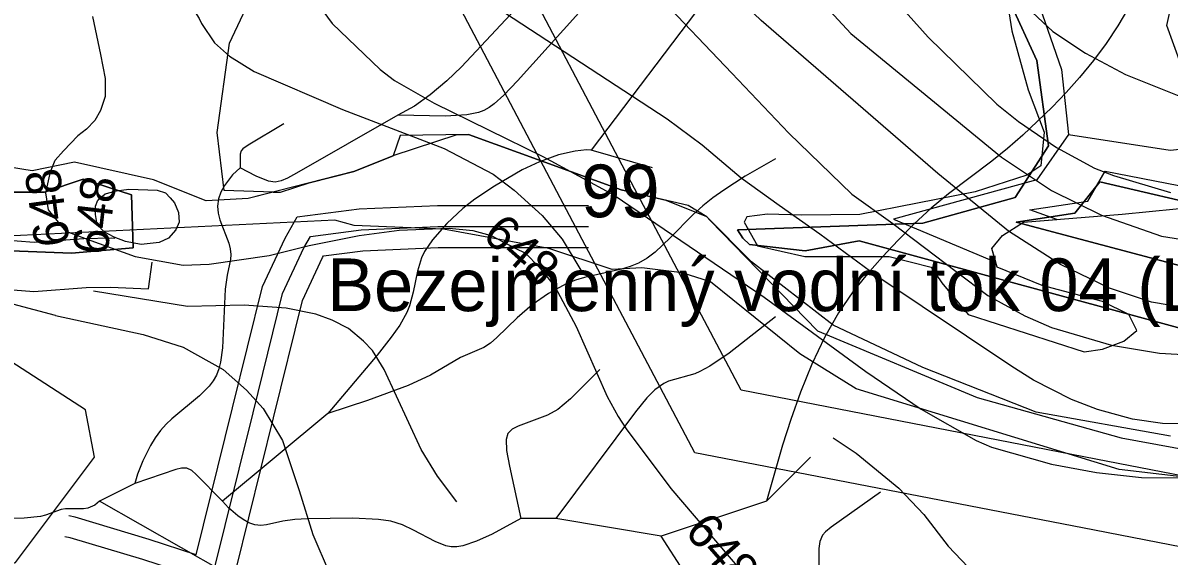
# Model space of a CAD drawing. Extents: x -709584 to -702006, y -1161789 to -1157496.
# Drawn here: x -706788.8 to -706462.3, y -1160797.7 to -1160645.8 of the extents above; entities that cross this region are included whole.
import ezdxf

# ---------------------------------------------------------------- set-up
doc = ezdxf.new("R2010")
doc.units = 0
for name, color, linetype in [('102_obvod PÚ', 7, 'Continuous'), ('120_vrstevnice hlavní', 7, 'Continuous'), ('121_vrstevnice hlavní_popis', 7, 'Continuous'), ('122_vrstevnice základní', 7, 'Continuous'), ('124_vrstevnice doplňková', 7, 'Continuous'), ('408_BPEJ_linie', 7, 'Continuous'), ('409_BPEJ_popis', 7, 'Continuous'), ('411_akumulovaný odtok', 7, 'Continuous'), ('419_LPIS PB', 7, 'Continuous'), ('501_vodní tok', 7, 'Continuous'), ('502_vodní tok_popis', 7, 'Continuous'), ('735_OP sítí TI', 7, 'Continuous')]:
    doc.layers.add(name, color=color, linetype=linetype)

msp = doc.modelspace()

# ---------------------------------------------------------------- linework, layer by layer
at = {"layer": '102_obvod PÚ'}
for points in [[(-706585.3, -1160704.67), (-706532.43, -1160702.83), (-706506.18, -1160695.47), (-706496.69, -1160680.82), (-706499.95, -1160656.47), (-706507.52, -1160640.12), (-706505.26, -1160631.63), (-706496.76, -1160627.81), (-706561.66, -1160569.9), (-706557.83, -1160568.62), (-706524.29, -1160557.94), (-706515.44, -1160556.31), (-706505.04, -1160555.18), (-706516.16, -1160583.86), (-706537.25, -1160587.47), (-706483.95, -1160634.67), (-706437.33, -1160628.53)], [(-706437.33, -1160628.53), (-706483.95, -1160634.67), (-706537.25, -1160587.47), (-706516.16, -1160583.86), (-706505.04, -1160555.18), (-706515.44, -1160556.31), (-706524.29, -1160557.94), (-706557.83, -1160568.62), (-706561.66, -1160569.9), (-706496.76, -1160627.81), (-706505.26, -1160631.63), (-706507.52, -1160640.12), (-706499.95, -1160656.47), (-706496.69, -1160680.82), (-706506.18, -1160695.47), (-706532.43, -1160702.83), (-706585.3, -1160704.67)], [(-706829.62, -1160690.13), (-706806.12, -1160692.53), (-706791.96, -1160694.02), (-706782.69, -1160693.95), (-706771.68, -1160690.28), (-706757.95, -1160694.78), (-706757.43, -1160709.8), (-706774.98, -1160711.36), (-706807.16, -1160710.1), (-706828.15, -1160709), (-706829.62, -1160690.13)], [(-706829.62, -1160690.13), (-706828.15, -1160709), (-706807.16, -1160710.1), (-706774.98, -1160711.36), (-706757.43, -1160709.8), (-706757.95, -1160694.78), (-706771.68, -1160690.28), (-706782.69, -1160693.95), (-706791.96, -1160694.02), (-706806.12, -1160692.53), (-706829.62, -1160690.13)], [(-706447.05, -1160699.18), (-706482.01, -1160691.05), (-706489.16, -1160699.96), (-706505.86, -1160702.51), (-706452.64, -1160716.67)], [(-706452.64, -1160716.67), (-706505.86, -1160702.51), (-706489.16, -1160699.96), (-706482.01, -1160691.05), (-706447.05, -1160699.18)], [(-706455.75, -1160733.65), (-706550.59, -1160707.82), (-706565.95, -1160710.65), (-706581.87, -1160708.88), (-706583.78, -1160707.11), (-706585.3, -1160704.67)], [(-706585.3, -1160704.67), (-706583.78, -1160707.11), (-706581.87, -1160708.88), (-706565.95, -1160710.65), (-706550.59, -1160707.82), (-706455.75, -1160733.65)]]:
    msp.add_lwpolyline(points, dxfattribs=at)
at = {"layer": '120_vrstevnice hlavní'}
for points in [[(-706630.31, -1160382.81), (-706631.76, -1160387.26), (-706633.79, -1160405.11), (-706633.93, -1160410.81), (-706632.93, -1160422.21), (-706626.95, -1160450.71), (-706619.82, -1160479.21), (-706609.56, -1160502.01), (-706581.06, -1160576.11), (-706575.65, -1160587.5), (-706562.11, -1160610.3), (-706540.74, -1160638.8), (-706530.91, -1160649.77), (-706511.38, -1160668.87), (-706505.26, -1160673.86), (-706494.43, -1160681.27), (-706483.6, -1160687.11), (-706478.18, -1160689.25), (-706461.94, -1160694.09)], [(-706711.59, -1160631.11), (-706700.76, -1160645.93), (-706687.08, -1160659.04), (-706682.95, -1160662.17), (-706671.69, -1160668.58), (-706640.77, -1160683.83), (-706620.39, -1160694.8), (-706577.64, -1160723.87), (-706548.72, -1160745.1), (-706532.9, -1160755.79), (-706517.23, -1160764.77), (-706512.95, -1160766.62), (-706495.85, -1160771.46), (-706483.03, -1160773.89), (-706470.2, -1160775.31), (-706434.29, -1160775.6)]]:
    msp.add_lwpolyline(points, dxfattribs=at)
at = {"layer": '122_vrstevnice základní'}
for points in [[(-706614.66, -1160373.88), (-706618.97, -1160384.31), (-706620.68, -1160390.58), (-706621.96, -1160399.98), (-706622.39, -1160409.39), (-706621.1, -1160425.06), (-706617.11, -1160443.87), (-706610.99, -1160462.68), (-706602.72, -1160481.49), (-706596.59, -1160490.89), (-706576.65, -1160513.98), (-706572.66, -1160523.38), (-706566.39, -1160554.73), (-706558.26, -1160573.54), (-706543.44, -1160595.48), (-706522.93, -1160618.85), (-706509.96, -1160634.53), (-706495.42, -1160648.21), (-706486.16, -1160654.33), (-706474.76, -1160660.46), (-706457.66, -1160667.3)], [(-706644.01, -1160391.88), (-706645.76, -1160396.42), (-706646.9, -1160401.98), (-706648.75, -1160417.65), (-706648.18, -1160430.19), (-706645.76, -1160449), (-706639.91, -1160477.21), (-706630.51, -1160508.56), (-706626.23, -1160524.24), (-706623.95, -1160536.78), (-706620.25, -1160552.45), (-706617.09, -1160561.42), (-706613.69, -1160568.12), (-706605, -1160583.8), (-706592.89, -1160602.61), (-706574.51, -1160625.41), (-706552.99, -1160648.78), (-706510.1, -1160683.97), (-706495.85, -1160693.52), (-706481.6, -1160700.5), (-706464.5, -1160706.49), (-706453.1, -1160708.34)], [(-706453.39, -1160727.72), (-706467.35, -1160725.3), (-706479.32, -1160721.31), (-706493.29, -1160714.61), (-706508.11, -1160705.06), (-706528.2, -1160688.68), (-706578.5, -1160645.07), (-706608.71, -1160616.15), (-706617.68, -1160606.17), (-706624.67, -1160596.62), (-706635.21, -1160576.11), (-706641.77, -1160557.87), (-706643.6, -1160551.76), (-706644.9, -1160544.19), (-706646.18, -1160525.95), (-706649.75, -1160500.87), (-706656.3, -1160478.07), (-706659.01, -1160464.39), (-706662.14, -1160441.59), (-706663.28, -1160427.91), (-706663.28, -1160421.07), (-706662.43, -1160411.95), (-706661.15, -1160405.54)], [(-706608.28, -1160637.52), (-706586.87, -1160660.09), (-706570.66, -1160677.13), (-706552.71, -1160694.52), (-706541.02, -1160702.93), (-706513.95, -1160723.44), (-706503.38, -1160729.2), (-706495.85, -1160732.56), (-706478.75, -1160737.55), (-706465.07, -1160739.83), (-706443.41, -1160741.11)], [(-706452.25, -1160760.06), (-706464.22, -1160759.92), (-706472.77, -1160758.64), (-706482.69, -1160755.91), (-706490.15, -1160753.08), (-706500.92, -1160747.51), (-706507.11, -1160743.68), (-706545.58, -1160717.89), (-706561.83, -1160705.92), (-706573.37, -1160697.79), (-706584.2, -1160689.96), (-706595.31, -1160680.55), (-706605.29, -1160673.14), (-706656.58, -1160639.66)], [(-706768.98, -1160643.9), (-706766.73, -1160654.76), (-706765.45, -1160661.6), (-706765.45, -1160666.73), (-706766.73, -1160670.72), (-706768.38, -1160673.53), (-706770.72, -1160675.99), (-706773.22, -1160677.94)], [(-706776.61, -1160705.09), (-706781.54, -1160699.03), (-706782.29, -1160694.13), (-706781.02, -1160688.16), (-706779.69, -1160684.83), (-706777.25, -1160682.16), (-706773.22, -1160677.94)], [(-706779.61, -1160729.12), (-706812.87, -1160720.27), (-706822.42, -1160718.39), (-706829.08, -1160716.22), (-706848.17, -1160711.45), (-706853.38, -1160709.57), (-706868.42, -1160706.24), (-706876.23, -1160703.64), (-706895.76, -1160694.67), (-706898.94, -1160691.78), (-706899.52, -1160690.48), (-706903.86, -1160682.09)], [(-706768.16, -1160700.36), (-706768.14, -1160697.97), (-706767.49, -1160696.24), (-706765.4, -1160694.44), (-706762.19, -1160693.59), (-706758.64, -1160693.11), (-706750.63, -1160693.38), (-706748.23, -1160694.21), (-706746.93, -1160695.6), (-706745.64, -1160696.97), (-706744.52, -1160699.74), (-706744.36, -1160702.5), (-706745.25, -1160704.74), (-706747.35, -1160707.06), (-706750.06, -1160708.34), (-706755.19, -1160708.91), (-706759.6, -1160708), (-706762.89, -1160706.77), (-706765.68, -1160705.25), (-706767.73, -1160703.21), (-706768.16, -1160700.36)], [(-706776.61, -1160705.09), (-706770.58, -1160707.34), (-706756.9, -1160712.33), (-706743.22, -1160714.75), (-706735.81, -1160714.47), (-706718.71, -1160712.04), (-706707.31, -1160709.19), (-706693.06, -1160706.34), (-706681.66, -1160704.78), (-706667.41, -1160704.21), (-706660.7, -1160704.87), (-706655.45, -1160706.34), (-706648.6, -1160709.91), (-706645.71, -1160711.4), (-706641.77, -1160715.32), (-706637.35, -1160720.88), (-706631.22, -1160732.28), (-706622.39, -1160752.23), (-706619.25, -1160757.93), (-706617.01, -1160761.43), (-706604.29, -1160778.45), (-706584.34, -1160801.82)], [(-706779.61, -1160729.12), (-706754.62, -1160734.56), (-706743.22, -1160738.12), (-706731.82, -1160744.53), (-706725.12, -1160750.38), (-706720.42, -1160755.65), (-706714.86, -1160764.77), (-706710.16, -1160779.02), (-706706.26, -1160791.53), (-706701.6, -1160802.31), (-706696.91, -1160810.51)]]:
    msp.add_lwpolyline(points, dxfattribs=at)
for points in [[(-706773.22, -1160677.94), (-706773.22, -1160677.94)], [(-706776.61, -1160705.09), (-706776.61, -1160705.09)], [(-706779.61, -1160729.12), (-706779.61, -1160729.12)]]:
    msp.add_open_spline(points, degree=1, dxfattribs=at)
at = {"layer": '124_vrstevnice doplňková'}
for points in [[(-706760.55, -1160576.33), (-706755.47, -1160587.45), (-706752.53, -1160595.61), (-706743.51, -1160633.81), (-706740.81, -1160641.03), (-706738.68, -1160644.45), (-706737.98, -1160645.94), (-706734.25, -1160651.4), (-706729.97, -1160655.19), (-706722.99, -1160659.61), (-706697.77, -1160670.44), (-706668.84, -1160681.55), (-706654.88, -1160688.82), (-706648.89, -1160693.38), (-706640.91, -1160700.65), (-706635.21, -1160707.34), (-706629.94, -1160716.18)], [(-706665.24, -1160782.25), (-706670.69, -1160774.88), (-706675.39, -1160767.33), (-706685.94, -1160744.53), (-706689.27, -1160739.11), (-706691.78, -1160736.41), (-706696.13, -1160732.84), (-706700.76, -1160730.43), (-706705.42, -1160728.7), (-706713.87, -1160727.01), (-706725.84, -1160726.15), (-706741.94, -1160726.58), (-706768.73, -1160722.16)], [(-706558.01, -1160764.02), (-706551.42, -1160768.33), (-706539.31, -1160778.3), (-706532.19, -1160785.86), (-706525.21, -1160794.83), (-706517.65, -1160802.81), (-706505.97, -1160811.08), (-706486.45, -1160822.05), (-706472.48, -1160827.32), (-706461.67, -1160830.53), (-706453.13, -1160833.79), (-706449.11, -1160836.3), (-706442.42, -1160840.72), (-706436.19, -1160847.18), (-706433.82, -1160851.92), (-706434.25, -1160859.11)]]:
    msp.add_lwpolyline(points, dxfattribs=at)
at = {"layer": '408_BPEJ_linie'}
for points in [[(-706717.57, -1160693.93), (-706731.5, -1160693.5), (-706733.5, -1160677), (-706730, -1160651.5), (-706723, -1160636.5), (-706703, -1160622.5), (-706695, -1160619), (-706641, -1160600), (-706615, -1160578), (-706608, -1160564), (-706604.5, -1160538.5)], [(-706558.5, -1160562), (-706545, -1160573), (-706527, -1160591.5), (-706507, -1160618.5), (-706493, -1160659), (-706491, -1160677.5)], [(-706491, -1160677.5), (-706462, -1160682), (-706443, -1160680), (-706453, -1160674), (-706463, -1160646.5), (-706461, -1160637.5), (-706453, -1160628.5), (-706433.5, -1160624.5), (-706439.69, -1160613.29), (-706435.29, -1160608.89), (-706413.5, -1160605), (-706397.54, -1160606.16), (-706392.81, -1160609.12), (-706391.81, -1160615.17), (-706399.5, -1160626), (-706399.45, -1160626.33), (-706402.57, -1160629.46), (-706404.07, -1160642.26), (-706402.93, -1160648.9)], [(-706717.57, -1160693.93), (-706724.65, -1160695.74), (-706736.66, -1160696.49), (-706751.67, -1160690.47), (-706774.16, -1160685.39), (-706786.24, -1160687.92), (-706827.47, -1160681.24), (-706839.6, -1160683.9), (-706873.49, -1160674.84), (-706924.04, -1160665.3), (-706933.22, -1160663.15), (-706939, -1160664), (-706929.5, -1160672.5)], [(-706362, -1160776.5), (-706412.5, -1160780.5), (-706476.5, -1160773), (-706551.5, -1160750), (-706567.5, -1160740), (-706593, -1160719.5), (-706601, -1160717), (-706612.5, -1160715.5), (-706621, -1160716), (-706639, -1160710), (-706669, -1160704.5), (-706694.5, -1160703.5), (-706700, -1160702), (-706813, -1160707.5), (-706861.5, -1160702), (-706917.5, -1160680.5), (-706929.5, -1160672.5)], [(-706717.57, -1160693.93), (-706715.5, -1160694), (-706707.25, -1160691.3), (-706694.61, -1160688.08), (-706683.39, -1160683.59), (-706683.36, -1160683.49), (-706665.18, -1160677.55), (-706661.9, -1160677.5), (-706618.4, -1160693.3), (-706605.66, -1160696.27), (-706594.11, -1160700.95), (-706594.01, -1160701.01), (-706593.01, -1160702.02), (-706562.5, -1160733.5), (-706517, -1160752.5), (-706476, -1160764), (-706446, -1160769.5), (-706320.56, -1160767.16), (-706362, -1160776.5)], [(-706491, -1160677.5), (-706500, -1160690.5), (-706540.82, -1160701.7), (-706511.68, -1160713.91), (-706512.78, -1160710.05), (-706509.78, -1160706.29), (-706503.77, -1160702.52), (-706494.33, -1160701.76), (-706502, -1160699), (-706485.5, -1160696.5), (-706480.5, -1160688), (-706442, -1160695.5)], [(-706812, -1160729.5), (-706839, -1160720), (-706863.5, -1160715.5), (-706874, -1160725.5), (-706880.5, -1160743.5), (-706892.5, -1160764), (-706929, -1160751), (-706939.5, -1160750.5), (-706928.5, -1160796.5), (-706913, -1160832), (-706814, -1160808.5), (-706791, -1160799.5), (-706768.5, -1160769.5), (-706771, -1160756), (-706812, -1160729.5)]]:
    msp.add_lwpolyline(points, dxfattribs=at)
at = {"layer": '411_akumulovaný odtok'}
for p, q in [((-706609.49, -1160687), (-706626.99, -1160682)), ((-706701.99, -1160757), (-706731.99, -1160782)), ((-706564.49, -1160769.5), (-706576.99, -1160782)), ((-706756.99, -1160777), (-706766.99, -1160782)), ((-706731.99, -1160802), (-706766.99, -1160782)), ((-706576.99, -1160782), (-706606.99, -1160792)), ((-706636.99, -1160787), (-706646.99, -1160787)), ((-706606.99, -1160792), (-706636.99, -1160787))]:
    msp.add_line(p, q, dxfattribs=at)
for points in [[(-706499.49, -1160574.5), (-706500.03, -1160574.93), (-706503.04, -1160578.55), (-706514.46, -1160593.83), (-706516.83, -1160596.4), (-706519.25, -1160598.36), (-706521.84, -1160599.64), (-706524.61, -1160600.45), (-706530.65, -1160601.42), (-706543.44, -1160602.93), (-706546.62, -1160603.57), (-706552.89, -1160605.49), (-706559.01, -1160608.01), (-706564.96, -1160610.93), (-706570.68, -1160614.23), (-706573.41, -1160616.05), (-706576.02, -1160618.04), (-706578.63, -1160620.35), (-706581.1, -1160622.83), (-706588.01, -1160630.86), (-706594.59, -1160639.3), (-706626.99, -1160682)], [(-706594.49, -1160592), (-706595.57, -1160591.96), (-706596.71, -1160592.2), (-706598.12, -1160592.66), (-706600.2, -1160593.63), (-706602.47, -1160594.97), (-706604.84, -1160596.62), (-706609.48, -1160600.43), (-706615.02, -1160605.94), (-706663.9, -1160658.3), (-706668.07, -1160662.28), (-706672.83, -1160666.28), (-706677.3, -1160669.43), (-706681.99, -1160672)], [(-706609.49, -1160619.5), (-706647.93, -1160662.24), (-706651.85, -1160666.34), (-706654.59, -1160668.79), (-706656.04, -1160669.83), (-706657.57, -1160670.7), (-706659.09, -1160671.29), (-706662.35, -1160671.99), (-706668.49, -1160672.32), (-706681.99, -1160672)], [(-706473.91, -1160641.44), (-706476.88, -1160646.56), (-706480.23, -1160651.58), (-706483.89, -1160656.5), (-706487.81, -1160661.29), (-706491.63, -1160665.57), (-706495.62, -1160669.74), (-706504, -1160677.72), (-706508.36, -1160681.51), (-706512.85, -1160685.13), (-706525.16, -1160694.41), (-706530.13, -1160698.58), (-706534.91, -1160703), (-706539.54, -1160707.61), (-706544, -1160712.38), (-706548.3, -1160717.31), (-706552.41, -1160722.41), (-706556.52, -1160728.39), (-706560.53, -1160735.41), (-706564.13, -1160743.02), (-706567.33, -1160750.95), (-706570.12, -1160758.78), (-706572.47, -1160766.09), (-706576.99, -1160782)], [(-706681.99, -1160672), (-706710.86, -1160688.6), (-706713.49, -1160689.99), (-706715.24, -1160690.73), (-706717.01, -1160691.11), (-706718.91, -1160690.87), (-706722.43, -1160689.44), (-706726.99, -1160687)], [(-706714.49, -1160674.5), (-706724.72, -1160680.6), (-706726.24, -1160681.66), (-706726.68, -1160682.18), (-706726.99, -1160683.16), (-706726.99, -1160687)], [(-706626.99, -1160682), (-706628.27, -1160681.96), (-706631.55, -1160682.26), (-706636.26, -1160683.32), (-706641.68, -1160685.29), (-706646.65, -1160687.63), (-706654.48, -1160692.24), (-706660.08, -1160695.96), (-706663.49, -1160698.64), (-706668.08, -1160702.94), (-706672.18, -1160707.57), (-706674.42, -1160710.89), (-706675.3, -1160712.65), (-706676.48, -1160716.46), (-706677.64, -1160722.45), (-706678.68, -1160726.35), (-706679.47, -1160728.24), (-706681.51, -1160731.85), (-706683.93, -1160735.32), (-706687.95, -1160740.44), (-706701.99, -1160757)], [(-706726.99, -1160687), (-706729.1, -1160689.03), (-706731.44, -1160692.08), (-706732.44, -1160693.94), (-706733.13, -1160695.92), (-706733.38, -1160697.95), (-706733.23, -1160699.97), (-706732.78, -1160701.88), (-706730.19, -1160708.51), (-706729.8, -1160710.14), (-706729.65, -1160711.77), (-706729.75, -1160713.2), (-706730.68, -1160717.65), (-706731.23, -1160721.57), (-706731.99, -1160738.36), (-706732.53, -1160742.39), (-706733.01, -1160744.3), (-706733.71, -1160746.1), (-706734.66, -1160747.71), (-706735.82, -1160749.21), (-706738.58, -1160752.01), (-706746.42, -1160758.57), (-706748.02, -1160760.08), (-706749.65, -1160761.9), (-706751.21, -1160763.98), (-706752.54, -1160766.13), (-706754.69, -1160770.54), (-706756.16, -1160774.34), (-706756.99, -1160777)], [(-706574.49, -1160684.5), (-706583.13, -1160689.45), (-706589.21, -1160693.4), (-706592.26, -1160695.58), (-706595.14, -1160697.84), (-706597.94, -1160700.32), (-706604.44, -1160707.03), (-706608.72, -1160711.05), (-706611, -1160712.78), (-706613.43, -1160714.2), (-706615.81, -1160715.18), (-706618.32, -1160715.94), (-706628.82, -1160718.29), (-706631.41, -1160719.08), (-706634.05, -1160720.14), (-706639.1, -1160722.83), (-706643.81, -1160726.09), (-706648.07, -1160729.79), (-706653.79, -1160735.41), (-706655.66, -1160736.98), (-706657.56, -1160738.23), (-706664.22, -1160741.11), (-706672.72, -1160746.08), (-706679.14, -1160749.02), (-706690.69, -1160753.29), (-706701.99, -1160757)], [(-706574.49, -1160729.5), (-706587.69, -1160739.84), (-706593.17, -1160743.6), (-706596, -1160745.12), (-706597.46, -1160745.73), (-706604.91, -1160747.85), (-706606.27, -1160748.47), (-706608.81, -1160750.29), (-706611.1, -1160752.61), (-706614.31, -1160756.53), (-706636.99, -1160787)], [(-706624.49, -1160744.5), (-706632.82, -1160752.9), (-706636.41, -1160755.88), (-706639.38, -1160757.49), (-706647.71, -1160760.61), (-706649.44, -1160761.55), (-706650.69, -1160762.78), (-706651.19, -1160764.49), (-706651.05, -1160767.58), (-706650.21, -1160772.08), (-706646.99, -1160787)], [(-706731.99, -1160782), (-706739.46, -1160774.4), (-706740.75, -1160773.29), (-706742.12, -1160772.59), (-706743.66, -1160772.61), (-706745.3, -1160773.02), (-706756.99, -1160777)], [(-706766.99, -1160782), (-706768.33, -1160783.17), (-706770.33, -1160784), (-706771.54, -1160784.18), (-706776.74, -1160784.18), (-706777.92, -1160784.41), (-706782.42, -1160786.03), (-706783.86, -1160786.37), (-706788.47, -1160786.88), (-706796.53, -1160787.05), (-706841.99, -1160787)], [(-706646.99, -1160787), (-706655.21, -1160791.4), (-706659.6, -1160793.44), (-706663.56, -1160794.78), (-706665.2, -1160795.02), (-706666.81, -1160795), (-706668.35, -1160794.7), (-706671.41, -1160793.51), (-706677.53, -1160790.26), (-706680.69, -1160788.78), (-706684.04, -1160787.76), (-706687.58, -1160787.23), (-706694.88, -1160786.89), (-706707.77, -1160787.04), (-706711.36, -1160787.26), (-706714.82, -1160787.68), (-706719.45, -1160788.8), (-706721.07, -1160788.96), (-706722.76, -1160788.78), (-706724.45, -1160788.19), (-706726.11, -1160787.28), (-706727.66, -1160786.17), (-706730.24, -1160783.88), (-706731.99, -1160782)], [(-706544.49, -1160779.5), (-706558.57, -1160789.46), (-706560.19, -1160790.78), (-706561.08, -1160791.75), (-706561.85, -1160793.51), (-706562.08, -1160795.53), (-706561.99, -1160807)], [(-706561.99, -1160807), (-706582.85, -1160811.25), (-706585.94, -1160811.46), (-706586.94, -1160811.39), (-706588.83, -1160810.95), (-706591.58, -1160809.85), (-706594.23, -1160808.45), (-706595.89, -1160807.34), (-706597.4, -1160806.01), (-706598.76, -1160804.43), (-706600.61, -1160801.86), (-706606.99, -1160792)]]:
    msp.add_lwpolyline(points, dxfattribs=at)
at = {"layer": '419_LPIS PB'}
for points in [[(-706508, -1160642.6), (-706507.1, -1160648), (-706502.42, -1160664.86), (-706497.92, -1160676.91), (-706498.9, -1160686.5), (-706502.8, -1160689.1), (-706517.6, -1160693.9), (-706550.4, -1160700.3), (-706566.9, -1160700.5), (-706576.75, -1160700.26), (-706582.61, -1160701.01), (-706583.36, -1160702.52), (-706579.6, -1160709.3), (-706566.09, -1160712.31), (-706542.06, -1160712.31), (-706530.05, -1160715.32), (-706527.05, -1160719.84), (-706519.54, -1160728.88), (-706486.51, -1160739.43), (-706481.25, -1160738.67), (-706475.24, -1160736.41), (-706471.49, -1160733.4), (-706473.74, -1160728.88), (-706481.25, -1160725.11), (-706498.52, -1160720.59), (-706511.28, -1160715.32), (-706512.78, -1160710.05), (-706509.78, -1160706.29), (-706503.77, -1160702.52), (-706475.69, -1160700.26), (-706444.91, -1160697.25)], [(-706461.88, -1160763.53), (-706500.2, -1160756.7), (-706532.45, -1160743.94), (-706557.98, -1160731.89), (-706581.25, -1160713.82), (-706594.01, -1160701.01), (-706599.36, -1160697.73), (-706618.4, -1160693.3), (-706661.9, -1160677.5), (-706681.4, -1160677.8), (-706683.39, -1160683.59), (-706694.61, -1160688.08), (-706724.65, -1160695.74), (-706736.66, -1160696.49), (-706751.67, -1160690.47), (-706774.16, -1160685.39), (-706786.24, -1160687.92), (-706827.47, -1160681.24)]]:
    msp.add_lwpolyline(points, dxfattribs=at)
at = {"layer": '501_vodní tok'}
for points in [[(-706735.21, -1160805), (-706723.27, -1160756.87), (-706714.88, -1160722.88), (-706708.83, -1160709.84), (-706706.96, -1160706.58), (-706692.52, -1160704.72), (-706670.62, -1160703.79), (-706627.76, -1160703.79)], [(-706294.74, -1160832), (-706344.96, -1160836.67), (-706361.92, -1160838.95), (-706380.23, -1160840.97), (-706402.58, -1160842.99), (-706419.81, -1160844.75), (-706434.62, -1160847.79), (-706456.43, -1160852.08), (-706471.78, -1160853.59), (-706489.01, -1160855.36), (-706503.02, -1160854.6), (-706551.76, -1160849.8), (-706594.84, -1160844.25), (-706638.19, -1160837.68), (-706729.87, -1160806.74), (-706754.65, -1160798.66), (-706775.37, -1160792.42), (-706776.87, -1160792.14)]]:
    msp.add_lwpolyline(points, dxfattribs=at)
at = {"layer": '735_OP sítí TI'}
for points in [[(-706119.51, -1160940.41), (-706159.66, -1160897.73), (-706234, -1160818.62), (-706351.01, -1160795.71), (-706483.17, -1160770.02), (-706584.19, -1160750.4), (-706618.11, -1160686.3), (-706648.19, -1160629.03)], [(-706134.08, -1160954.11), (-706174.22, -1160911.43), (-706244.16, -1160837.01), (-706354.84, -1160815.34), (-706486.99, -1160789.66), (-706597.39, -1160768.21), (-706635.81, -1160695.62), (-706665.89, -1160638.33)], [(-706739.48, -1160797.3), (-706729.1, -1160755.43), (-706720.57, -1160720.88), (-706714.16, -1160707.09), (-706710.69, -1160701.01), (-706693.03, -1160698.74), (-706670.75, -1160697.79), (-706627.76, -1160697.79)], [(-706801.45, -1160706.92), (-706795.29, -1160707.42), (-706785.65, -1160708.26), (-706771.53, -1160707.16), (-706763.65, -1160707.03), (-706762.69, -1160707.07)], [(-706728.04, -1160801.03), (-706717.45, -1160758.31), (-706709.2, -1160724.88), (-706703.49, -1160712.6), (-706703.24, -1160712.15), (-706692.01, -1160710.71), (-706670.5, -1160709.79), (-706627.76, -1160709.79)], [(-706814.02, -1160712.58), (-706814.36, -1160719.91), (-706796.47, -1160721.38), (-706785.71, -1160722.3), (-706770.87, -1160721.16), (-706763.85, -1160721.03), (-706753.03, -1160721.53), (-706752.04, -1160713.91)], [(-706739.48, -1160797.3), (-706752.85, -1160792.94), (-706773.94, -1160786.58), (-706775.75, -1160786.24)]]:
    msp.add_lwpolyline(points, dxfattribs=at)

# ---------------------------------------------------------------- texts
at = {"layer": '121_vrstevnice hlavní_popis'}
for rotation, p in [(97.8563, (-706775.43, -1160708.81)), (83.2481, (-706764.79, -1160712.19)), (318.3793, (-706658.35, -1160706.8)), (311.1029, (-706600.63, -1160790.85))]:
    msp.add_text('648', height=10, rotation=rotation, dxfattribs=at).set_placement(p)
at = {"layer": '409_BPEJ_popis'}
msp.add_text('99', height=15, dxfattribs=at).set_placement((-706629.78, -1160701.12))
at = {"layer": '502_vodní tok_popis'}
msp.add_text('Bezejmenný vodní tok 04 (Lesy ČR, s.p.)', height=15, dxfattribs=at).set_placement((-706702.19, -1160727.87))

doc.saveas('drawing.dxf')
